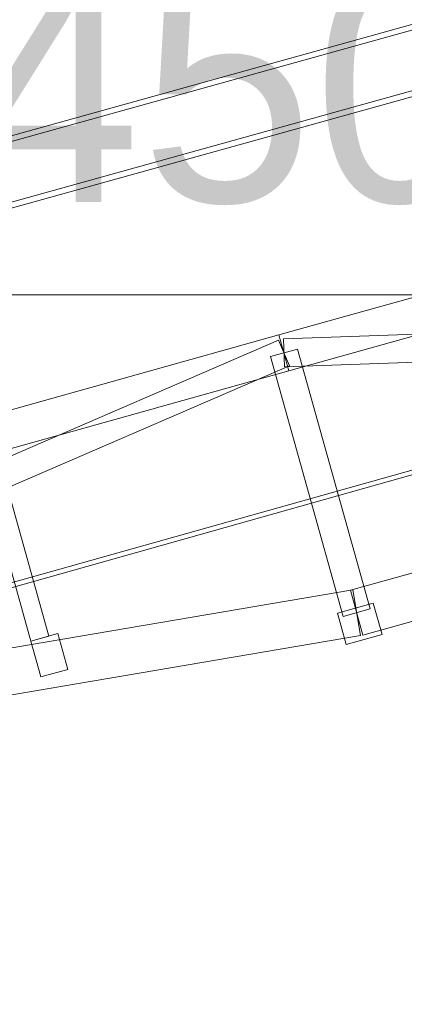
# Model space of a CAD drawing. Header units: millimetres. Extents: x -2233 to 61924, y -68080 to 6847.
# Tile 693 of 1056: x 2316 to 2730, y -63 to 996. Entities that reach past the tile are written whole.
import ezdxf

# ---------------------------------------------------------------- set-up
doc = ezdxf.new("R2010")
doc.units = ezdxf.units.MM
for name, color, linetype, lineweight in [('COTAS_O', 1, 'Continuous', 0), ('COTAS_P', 1, 'Continuous', 0), ('lateral_C01', 7, 'Continuous', 0)]:
    doc.layers.add(name, color=color, linetype=linetype, lineweight=lineweight)
doc.dimstyles.new('R19_100', dxfattribs={"dimtxt": 250, "dimasz": 150, "dimexe": 150, "dimexo": 80, "dimgap": 100, "dimtad": 1, "dimtih": 1, "dimtoh": 1, "dimdsep": 46, "dimcen": 0.09, "dimadec": 0, "dimazin": 0, "dimtfac": 1, "dimtdec": 4, "dimtofl": 0, "dimtmove": 0, "dimatfit": 3, "dimfxl": 1, "dimtolj": 1, "dimtzin": 0, "dimarcsym": 0})

# ---------------------------------------------------------------- blocks, each defined once
blk = doc.blocks.new('DIM_R28_1')
at = {"layer": 'COTAS_P'}
for p, q in [((807.3, 1106.7), (9950.7, 3666.7)), ((9950.7, 3666.7), (9794.1, 3669.6)), ((9950.7, 3666.7), (9818.4, 3582.9)), ((10193.4, 2800), (9950.7, 3666.7)), ((807.3, 1106.7), (939.7, 1190.4)), ((1050, 240), (807.3, 1106.7)), ((807.3, 1106.7), (963.9, 1103.8))]:
    blk.add_line(p, q, dxfattribs=at)
blk.add_text('9495 P', height=250, rotation=15.6414, dxfattribs=at).set_placement((5352.1, 2483))
blk = doc.blocks.new('DIM_R28_21')
at = {"layer": 'COTAS_O'}
for p, q in [((349.2, 1600), (349.2, 700)), ((3799.2, 1600), (3799.2, 700)), ((349.2, 700), (499.2, 745)), ((3799.2, 700), (3649.2, 745)), ((349.2, 700), (3799.2, 700)), ((349.2, 700), (499.2, 655)), ((3799.2, 700), (3649.2, 655))]:
    blk.add_line(p, q, dxfattribs=at)
blk.add_text('3450 O', height=250, dxfattribs=at).set_placement((2074.2, 800))
blk = doc.blocks.new('DIM_R28_33')
at = {"layer": 'COTAS_P'}
for p, q in [((112.7, 0), (112.7, -2500)), ((61924.1, 0), (61924.1, -2500)), ((112.7, -2500), (262.7, -2455)), ((61924.1, -2500), (61774.1, -2455)), ((112.7, -2500), (61924.1, -2500)), ((112.7, -2500), (262.7, -2545)), ((61924.1, -2500), (61774.1, -2545))]:
    blk.add_line(p, q, dxfattribs=at)
blk.add_text('61811.43 P', height=250, dxfattribs=at).set_placement((31018.4, -2400))

msp = doc.modelspace()

# ---------------------------------------------------------------- linework, layer by layer
at = {"layer": 'lateral_C01'}
for p, q in [((1103.221, 51.156), (10242.208, 2626.749)), ((1104.577, 46.344), (10243.564, 2621.936)), ((2846.1, 1020.894), (1901.94, 758.281)), ((1903.548, 752.5), (2847.707, 1015.113)), ((2594.793, 656.94), (3750.355, 980.479)), ((1920.384, 691.969), (2864.544, 954.582)), ((2866.152, 948.801), (1921.992, 686.188)), ((2605.578, 618.422), (3761.139, 941.96)), ((2208.506, 755.773), (2328.302, 327.905)), ((2347.561, 333.298), (2227.765, 761.165)), ((2347.561, 333.298), (2235.317, 734.194)), ((2216.058, 728.802), (2328.302, 327.905)), ((2671.634, 382.495), (3827.195, 706.033)), ((2599.647, 652.671), (3833.398, 696.949)), ((2600.723, 622.691), (3834.474, 666.969)), ((1439.231, 333.402), (2594.793, 656.94)), ((2594.793, 656.94), (2605.578, 618.422)), ((2685.114, 334.346), (3840.676, 657.885)), ((1482.878, 169.979), (2594.223, 651.445)), ((2594.223, 651.445), (2606.148, 623.917)), ((2599.647, 652.671), (2600.723, 622.691)), ((2614.63, 641.725), (2585.741, 633.637)), ((2614.63, 641.725), (2692.818, 362.465)), ((2663.929, 354.376), (2585.741, 633.637)), ((1450.016, 294.883), (2605.578, 618.422)), ((1494.804, 142.452), (2606.148, 623.917)), ((1484.651, 180.862), (2674.184, 383.067)), ((2671.634, 382.495), (2685.114, 334.346)), ((2674.184, 383.067), (2682.563, 333.774)), ((2657.766, 357.843), (2696.285, 368.627)), ((2692.818, 362.465), (2663.929, 354.376)), ((2705.722, 334.924), (2696.285, 368.627)), ((2657.766, 357.843), (2667.203, 324.139)), ((1493.03, 131.569), (2682.563, 333.774)), ((2328.302, 327.905), (2357.191, 335.994)), ((2328.302, 327.905), (2347.561, 333.298)), ((2367.976, 297.475), (2357.191, 335.994)), ((2667.203, 324.139), (2705.722, 334.924)), ((2328.302, 327.905), (2339.087, 289.387)), ((2339.087, 289.387), (2367.976, 297.475))]:
    msp.add_line(p, q, dxfattribs=at)

# ---------------------------------------------------------------- dimensions: what is measured, and where the dimension line sits
at = {"layer": 'COTAS_O'}
dim = msp.add_aligned_dim(p1=(349.2, 1600), p2=(3799.2, 1600), distance=-900, text='<> O', dimstyle='R19_100', dxfattribs=at)
dim.commit()
dim.dimension.update_dxf_attribs({"geometry": 'DIM_R28_21', "text_midpoint": (2074.2, 700)})
at = {"layer": 'COTAS_P'}
for p1, p2, distance, picture, middle in [((1050, 240), (10193.381, 2800), 900, 'DIM_R28_1', (5379.037, 2386.671)), ((112.7, 0), (61924.134, 0), -2500, 'DIM_R28_33', (31018.417, -2500))]:
    dim = msp.add_aligned_dim(p1=p1, p2=p2, distance=distance, text='<> P', dimstyle='R19_100', dxfattribs=at)
    dim.commit()
    dim.dimension.update_dxf_attribs({"geometry": picture, "text_midpoint": middle})

doc.saveas('drawing.dxf')
